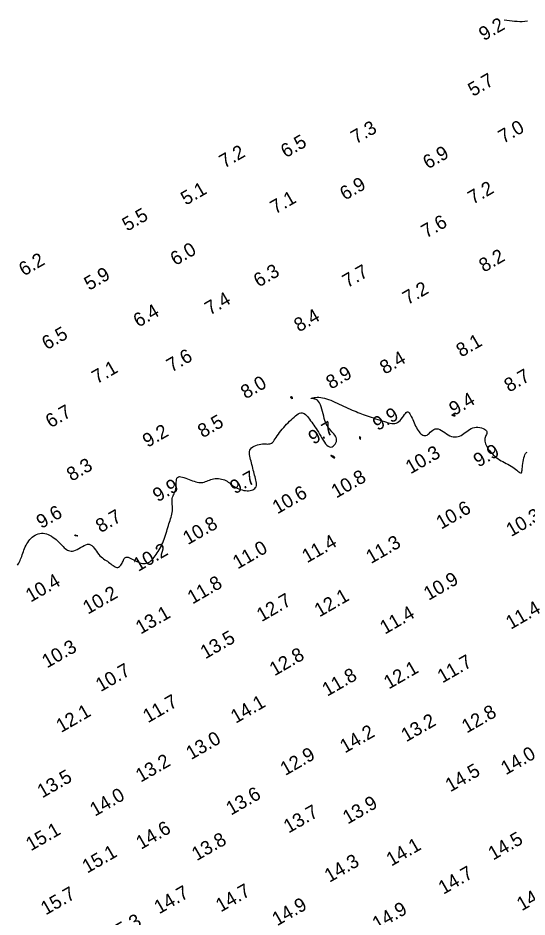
# Model space of a CAD drawing. Extents: x 3024098 to 3056816, y 418252 to 509144.
# Drawn here: x 3035595 to 3035779.9, y 419417.5 to 419744.2 of the extents above; entities that cross this region are included whole.
import ezdxf

# ---------------------------------------------------------------- set-up
doc = ezdxf.new("R2010")
doc.units = 0
doc.layers.add('V-CHAN-CONT-EL10', color=7, linetype='Continuous')
doc.layers.add('V-TOPO-SOUN-0911', color=7, linetype='Continuous')

msp = doc.modelspace()

# ---------------------------------------------------------------- linework, layer by layer
at = {"layer": 'V-CHAN-CONT-EL10'}
for points in [[(3035779.98, 419743.04), (3035779.05, 419742.94), (3035778.12, 419742.89), (3035777.2, 419742.89), (3035776.28, 419742.93), (3035775.36, 419743), (3035774.44, 419743.09), (3035773.51, 419743.2), (3035772.57, 419743.33), (3035771.62, 419743.45)], [(3035594.83, 419545.31), (3035595.09, 419545.7), (3035595.34, 419546.1), (3035595.58, 419546.53), (3035595.8, 419547), (3035596, 419547.5), (3035596.2, 419548.02), (3035596.4, 419548.57), (3035596.59, 419549.13), (3035596.79, 419549.71), (3035597, 419550.29), (3035597.21, 419550.87), (3035597.44, 419551.45), (3035597.7, 419552.01), (3035597.97, 419552.57), (3035598.26, 419553.12), (3035598.59, 419553.64), (3035598.94, 419554.15), (3035599.32, 419554.63), (3035599.74, 419555.09), (3035600.2, 419555.51), (3035600.69, 419555.89), (3035601.22, 419556.23), (3035601.77, 419556.52), (3035602.34, 419556.74), (3035602.93, 419556.9), (3035603.54, 419556.98), (3035604.16, 419556.98), (3035604.79, 419556.9), (3035605.42, 419556.73), (3035606.04, 419556.49), (3035606.66, 419556.2), (3035607.26, 419555.85), (3035607.84, 419555.47), (3035608.39, 419555.06), (3035608.91, 419554.63), (3035609.4, 419554.19), (3035609.85, 419553.75), (3035610.28, 419553.32), (3035610.68, 419552.89), (3035611.07, 419552.48), (3035611.46, 419552.09), (3035611.84, 419551.72), (3035612.22, 419551.39), (3035612.61, 419551.1), (3035613.01, 419550.85), (3035613.43, 419550.66), (3035613.86, 419550.53), (3035614.33, 419550.47), (3035614.81, 419550.48), (3035615.33, 419550.58), (3035615.89, 419550.78), (3035616.49, 419551.07), (3035617.11, 419551.42), (3035617.75, 419551.81), (3035618.4, 419552.19), (3035619.04, 419552.53), (3035619.67, 419552.79), (3035620.27, 419552.95), (3035620.83, 419552.96), (3035621.36, 419552.8), (3035621.84, 419552.49), (3035622.29, 419552.06), (3035622.71, 419551.55), (3035623.13, 419550.98), (3035623.53, 419550.39), (3035623.94, 419549.8), (3035624.35, 419549.26), (3035624.79, 419548.78), (3035625.23, 419548.36), (3035625.68, 419547.99), (3035626.14, 419547.66), (3035626.6, 419547.35), (3035627.06, 419547.05), (3035627.51, 419546.76), (3035627.94, 419546.46), (3035628.37, 419546.14), (3035628.77, 419545.81), (3035629.17, 419545.49), (3035629.55, 419545.2), (3035629.91, 419544.94), (3035630.26, 419544.73), (3035630.6, 419544.59), (3035630.93, 419544.54), (3035631.25, 419544.57), (3035631.56, 419544.69), (3035631.85, 419544.88), (3035632.12, 419545.13), (3035632.37, 419545.42), (3035632.61, 419545.76), (3035632.82, 419546.11), (3035633.01, 419546.47), (3035633.18, 419546.84), (3035633.33, 419547.18), (3035633.48, 419547.51), (3035633.64, 419547.79), (3035633.83, 419548.03), (3035634.05, 419548.2), (3035634.32, 419548.29), (3035634.64, 419548.31), (3035635.04, 419548.22), (3035635.5, 419548.06), (3035636, 419547.84), (3035636.54, 419547.57), (3035637.1, 419547.28), (3035637.67, 419546.99), (3035638.23, 419546.7), (3035638.79, 419546.45), (3035639.31, 419546.25), (3035639.81, 419546.1), (3035640.3, 419546), (3035640.76, 419545.95), (3035641.21, 419545.97), (3035641.64, 419546.04), (3035642.07, 419546.18), (3035642.48, 419546.37), (3035642.9, 419546.63), (3035643.31, 419546.95), (3035643.71, 419547.33), (3035644.11, 419547.75), (3035644.5, 419548.21), (3035644.88, 419548.71), (3035645.25, 419549.24), (3035645.62, 419549.79), (3035645.97, 419550.37), (3035646.32, 419550.96), (3035646.65, 419551.57), (3035646.97, 419552.2), (3035647.28, 419552.85), (3035647.57, 419553.5), (3035647.85, 419554.18), (3035648.11, 419554.86), (3035648.36, 419555.56), (3035648.6, 419556.26), (3035648.82, 419556.97), (3035649.04, 419557.68), (3035649.25, 419558.37), (3035649.45, 419559.06), (3035649.66, 419559.73), (3035649.86, 419560.38), (3035650.07, 419561.01), (3035650.28, 419561.61), (3035650.47, 419562.2), (3035650.66, 419562.78), (3035650.82, 419563.35), (3035650.95, 419563.92), (3035651.05, 419564.49), (3035651.11, 419565.07), (3035651.13, 419565.66), (3035651.11, 419566.26), (3035651.08, 419566.86), (3035651.03, 419567.45), (3035651, 419568.03), (3035650.98, 419568.59), (3035650.99, 419569.12), (3035651.06, 419569.61), (3035651.17, 419570.07), (3035651.33, 419570.5), (3035651.52, 419570.91), (3035651.72, 419571.32), (3035651.92, 419571.73), (3035652.11, 419572.17), (3035652.27, 419572.64), (3035652.39, 419573.15), (3035652.46, 419573.71), (3035652.48, 419574.3), (3035652.5, 419574.91), (3035652.51, 419575.5), (3035652.54, 419576.06), (3035652.62, 419576.55), (3035652.76, 419576.96), (3035652.98, 419577.27), (3035653.3, 419577.46), (3035653.71, 419577.53), (3035654.19, 419577.51), (3035654.73, 419577.4), (3035655.31, 419577.24), (3035655.92, 419577.03), (3035656.55, 419576.79), (3035657.18, 419576.54), (3035657.81, 419576.29), (3035658.41, 419576.06), (3035659.01, 419575.84), (3035659.59, 419575.66), (3035660.15, 419575.51), (3035660.69, 419575.4), (3035661.21, 419575.35), (3035661.72, 419575.35), (3035662.2, 419575.42), (3035662.67, 419575.54), (3035663.13, 419575.71), (3035663.59, 419575.9), (3035664.05, 419576.1), (3035664.53, 419576.3), (3035665.02, 419576.48), (3035665.54, 419576.64), (3035666.08, 419576.75), (3035666.65, 419576.82), (3035667.23, 419576.85), (3035667.82, 419576.83), (3035668.4, 419576.77), (3035668.97, 419576.67), (3035669.52, 419576.52), (3035670.03, 419576.34), (3035670.51, 419576.11), (3035670.96, 419575.84), (3035671.38, 419575.55), (3035671.8, 419575.24), (3035672.21, 419574.91), (3035672.64, 419574.58), (3035673.08, 419574.25), (3035673.56, 419573.93), (3035674.08, 419573.63), (3035674.62, 419573.35), (3035675.2, 419573.1), (3035675.79, 419572.87), (3035676.39, 419572.69), (3035677, 419572.54), (3035677.6, 419572.44), (3035678.19, 419572.4), (3035678.76, 419572.4), (3035679.3, 419572.46), (3035679.81, 419572.58), (3035680.27, 419572.74), (3035680.68, 419572.96), (3035681.03, 419573.22), (3035681.3, 419573.54), (3035681.5, 419573.89), (3035681.62, 419574.3), (3035681.66, 419574.74), (3035681.63, 419575.22), (3035681.56, 419575.73), (3035681.44, 419576.28), (3035681.29, 419576.84), (3035681.13, 419577.43), (3035680.96, 419578.04), (3035680.79, 419578.67), (3035680.63, 419579.3), (3035680.47, 419579.94), (3035680.31, 419580.59), (3035680.15, 419581.24), (3035679.99, 419581.89), (3035679.82, 419582.53), (3035679.65, 419583.17), (3035679.48, 419583.8), (3035679.33, 419584.42), (3035679.19, 419585.02), (3035679.1, 419585.59), (3035679.07, 419586.14), (3035679.11, 419586.66), (3035679.24, 419587.14), (3035679.48, 419587.58), (3035679.83, 419587.97), (3035680.28, 419588.33), (3035680.81, 419588.63), (3035681.4, 419588.89), (3035682.02, 419589.1), (3035682.64, 419589.26), (3035683.26, 419589.38), (3035683.85, 419589.44), (3035684.38, 419589.46), (3035684.87, 419589.44), (3035685.31, 419589.42), (3035685.72, 419589.39), (3035686.1, 419589.4), (3035686.45, 419589.44), (3035686.79, 419589.54), (3035687.12, 419589.73), (3035687.45, 419590), (3035687.78, 419590.36), (3035688.11, 419590.79), (3035688.46, 419591.28), (3035688.82, 419591.82), (3035689.2, 419592.4), (3035689.6, 419592.99), (3035690.04, 419593.6), (3035690.5, 419594.2), (3035690.99, 419594.8), (3035691.51, 419595.4), (3035692.04, 419595.98), (3035692.58, 419596.56), (3035693.13, 419597.12), (3035693.68, 419597.67), (3035694.22, 419598.21), (3035694.76, 419598.72), (3035695.28, 419599.2), (3035695.8, 419599.64), (3035696.3, 419600.02), (3035696.79, 419600.33), (3035697.26, 419600.56), (3035697.72, 419600.7), (3035698.16, 419600.72), (3035698.58, 419600.64), (3035698.99, 419600.44), (3035699.39, 419600.16), (3035699.78, 419599.79), (3035700.16, 419599.37), (3035700.54, 419598.89), (3035700.91, 419598.38), (3035701.29, 419597.85), (3035701.67, 419597.31), (3035702.06, 419596.77), (3035702.46, 419596.2), (3035702.86, 419595.62), (3035703.27, 419595.01), (3035703.68, 419594.38), (3035704.1, 419593.72), (3035704.52, 419593.01), (3035704.96, 419592.28), (3035705.39, 419591.53), (3035705.84, 419590.79), (3035706.29, 419590.1), (3035706.74, 419589.48), (3035707.2, 419588.96), (3035707.67, 419588.57), (3035708.13, 419588.34), (3035708.6, 419588.28), (3035709.06, 419588.39), (3035709.48, 419588.62), (3035709.87, 419588.96), (3035710.2, 419589.38), (3035710.46, 419589.85), (3035710.63, 419590.34), (3035710.7, 419590.84), (3035710.67, 419591.32), (3035710.53, 419591.77), (3035710.31, 419592.21), (3035710.02, 419592.63), (3035709.69, 419593.05), (3035709.33, 419593.46), (3035708.95, 419593.87), (3035708.58, 419594.29), (3035708.22, 419594.73), (3035707.89, 419595.17), (3035707.57, 419595.65), (3035707.27, 419596.16), (3035706.99, 419596.72), (3035706.73, 419597.32), (3035706.48, 419597.98), (3035706.25, 419598.71), (3035706.03, 419599.51), (3035705.82, 419600.35), (3035705.6, 419601.22), (3035705.37, 419602.07), (3035705.12, 419602.89), (3035704.84, 419603.65), (3035704.52, 419604.31), (3035704.16, 419604.86), (3035703.74, 419605.27), (3035703.29, 419605.56), (3035702.83, 419605.74), (3035702.4, 419605.85), (3035702.02, 419605.91), (3035701.71, 419605.93), (3035701.51, 419605.94), (3035701.44, 419605.96), (3035701.52, 419606.01), (3035701.73, 419606.09), (3035702.07, 419606.17), (3035702.52, 419606.26), (3035703.04, 419606.33), (3035703.64, 419606.37), (3035704.28, 419606.38), (3035704.96, 419606.33), (3035705.65, 419606.23), (3035706.36, 419606.06), (3035707.08, 419605.85), (3035707.82, 419605.59), (3035708.57, 419605.3), (3035709.33, 419604.98), (3035710.1, 419604.64), (3035710.88, 419604.28), (3035711.67, 419603.91), (3035712.47, 419603.53), (3035713.26, 419603.16), (3035714.06, 419602.79), (3035714.84, 419602.42), (3035715.61, 419602.08), (3035716.35, 419601.74), (3035717.08, 419601.43), (3035717.77, 419601.15), (3035718.45, 419600.88), (3035719.11, 419600.63), (3035719.76, 419600.39), (3035720.42, 419600.15), (3035721.1, 419599.91), (3035721.79, 419599.67), (3035722.52, 419599.42), (3035723.27, 419599.15), (3035724.06, 419598.87), (3035724.87, 419598.59), (3035725.68, 419598.3), (3035726.49, 419598.03), (3035727.29, 419597.77), (3035728.06, 419597.53), (3035728.8, 419597.31), (3035729.49, 419597.12), (3035730.15, 419596.98), (3035730.76, 419596.89), (3035731.34, 419596.86), (3035731.89, 419596.9), (3035732.4, 419597.02), (3035732.89, 419597.23), (3035733.35, 419597.55), (3035733.79, 419597.97), (3035734.21, 419598.47), (3035734.61, 419599), (3035734.99, 419599.55), (3035735.34, 419600.06), (3035735.68, 419600.5), (3035736, 419600.84), (3035736.3, 419601.05), (3035736.58, 419601.08), (3035736.85, 419600.97), (3035737.11, 419600.72), (3035737.36, 419600.37), (3035737.61, 419599.92), (3035737.85, 419599.4), (3035738.1, 419598.84), (3035738.35, 419598.25), (3035738.61, 419597.65), (3035738.87, 419597.05), (3035739.15, 419596.47), (3035739.43, 419595.89), (3035739.72, 419595.34), (3035740.03, 419594.81), (3035740.34, 419594.32), (3035740.66, 419593.87), (3035741, 419593.46), (3035741.34, 419593.12), (3035741.69, 419592.83), (3035742.05, 419592.62), (3035742.42, 419592.49), (3035742.8, 419592.44), (3035743.18, 419592.5), (3035743.56, 419592.65), (3035743.95, 419592.92), (3035744.35, 419593.26), (3035744.75, 419593.64), (3035745.17, 419594.03), (3035745.61, 419594.39), (3035746.07, 419594.69), (3035746.56, 419594.89), (3035747.07, 419594.96), (3035747.61, 419594.88), (3035748.18, 419594.66), (3035748.77, 419594.33), (3035749.38, 419593.95), (3035749.99, 419593.52), (3035750.62, 419593.1), (3035751.24, 419592.71), (3035751.86, 419592.39), (3035752.47, 419592.16), (3035753.07, 419592.02), (3035753.66, 419591.97), (3035754.24, 419592), (3035754.81, 419592.11), (3035755.36, 419592.29), (3035755.9, 419592.53), (3035756.43, 419592.83), (3035756.95, 419593.18), (3035757.46, 419593.56), (3035757.97, 419593.95), (3035758.48, 419594.34), (3035759.01, 419594.7), (3035759.56, 419595.02), (3035760.14, 419595.27), (3035760.75, 419595.44), (3035761.39, 419595.52), (3035762.05, 419595.5), (3035762.71, 419595.41), (3035763.33, 419595.25), (3035763.91, 419595.04), (3035764.41, 419594.79), (3035764.81, 419594.5), (3035765.1, 419594.2), (3035765.25, 419593.89), (3035765.28, 419593.56), (3035765.22, 419593.23), (3035765.11, 419592.89), (3035764.95, 419592.53), (3035764.79, 419592.15), (3035764.65, 419591.75), (3035764.55, 419591.34), (3035764.52, 419590.89), (3035764.55, 419590.43), (3035764.65, 419589.95), (3035764.81, 419589.46), (3035765.02, 419588.95), (3035765.27, 419588.44), (3035765.58, 419587.93), (3035765.92, 419587.41), (3035766.3, 419586.9), (3035766.71, 419586.39), (3035767.15, 419585.9), (3035767.63, 419585.41), (3035768.14, 419584.95), (3035768.67, 419584.5), (3035769.23, 419584.08), (3035769.82, 419583.69), (3035770.43, 419583.32), (3035771.06, 419582.98), (3035771.69, 419582.66), (3035772.33, 419582.34), (3035772.95, 419582.03), (3035773.56, 419581.71), (3035774.15, 419581.38), (3035774.71, 419581.02), (3035775.23, 419580.64), (3035775.71, 419580.25), (3035776.14, 419579.88), (3035776.54, 419579.53), (3035776.89, 419579.23), (3035777.19, 419579.01), (3035777.44, 419578.88), (3035777.65, 419578.86), (3035777.8, 419578.96), (3035777.92, 419579.18), (3035778, 419579.51), (3035778.07, 419579.93), (3035778.12, 419580.44), (3035778.17, 419581.01), (3035778.23, 419581.63), (3035778.3, 419582.29), (3035778.41, 419582.99), (3035778.54, 419583.68), (3035778.7, 419584.36), (3035778.89, 419584.98), (3035779.1, 419585.52), (3035779.35, 419585.97), (3035779.64, 419586.28), (3035779.95, 419586.44)]]:
    msp.add_lwpolyline(points, dxfattribs=at)
for points in [[(3035694.13, 419606.33), (3035694.11, 419606.36), (3035694.09, 419606.4), (3035694.08, 419606.42), (3035694.08, 419606.44), (3035694.08, 419606.46), (3035694.08, 419606.47), (3035694.09, 419606.48), (3035694.09, 419606.49), (3035694.09, 419606.5), (3035694.1, 419606.51), (3035694.1, 419606.52), (3035694.1, 419606.53), (3035694.11, 419606.54), (3035694.12, 419606.55), (3035694.13, 419606.56), (3035694.14, 419606.57), (3035694.16, 419606.58), (3035694.17, 419606.6), (3035694.19, 419606.61), (3035694.2, 419606.62), (3035694.22, 419606.64), (3035694.23, 419606.65), (3035694.25, 419606.66), (3035694.26, 419606.66), (3035694.27, 419606.66), (3035694.29, 419606.66), (3035694.3, 419606.66), (3035694.31, 419606.65), (3035694.33, 419606.63), (3035694.35, 419606.61), (3035694.37, 419606.58), (3035694.4, 419606.54), (3035694.43, 419606.5), (3035694.46, 419606.45), (3035694.49, 419606.4), (3035694.53, 419606.35), (3035694.56, 419606.29), (3035694.58, 419606.23), (3035694.6, 419606.16), (3035694.62, 419606.1), (3035694.63, 419606.04), (3035694.63, 419605.99), (3035694.63, 419605.94), (3035694.62, 419605.9), (3035694.6, 419605.87), (3035694.58, 419605.86), (3035694.54, 419605.87), (3035694.5, 419605.89), (3035694.45, 419605.92), (3035694.4, 419605.98), (3035694.35, 419606.03), (3035694.29, 419606.1), (3035694.24, 419606.16), (3035694.2, 419606.22), (3035694.16, 419606.28)], [(3035752.69, 419599.97), (3035752.73, 419600), (3035752.76, 419600.02), (3035752.8, 419600.05), (3035752.84, 419600.08), (3035752.88, 419600.1), (3035752.91, 419600.12), (3035752.94, 419600.14), (3035752.97, 419600.16), (3035752.99, 419600.17), (3035753, 419600.18), (3035753.02, 419600.19), (3035753.03, 419600.21), (3035753.04, 419600.22), (3035753.05, 419600.23), (3035753.06, 419600.25), (3035753.08, 419600.27), (3035753.09, 419600.29), (3035753.11, 419600.31), (3035753.12, 419600.33), (3035753.14, 419600.35), (3035753.16, 419600.37), (3035753.17, 419600.38), (3035753.19, 419600.38), (3035753.2, 419600.37), (3035753.21, 419600.36), (3035753.23, 419600.34), (3035753.24, 419600.3), (3035753.26, 419600.26), (3035753.29, 419600.22), (3035753.32, 419600.16), (3035753.36, 419600.1), (3035753.41, 419600.03), (3035753.46, 419599.95), (3035753.52, 419599.87), (3035753.57, 419599.8), (3035753.61, 419599.73), (3035753.64, 419599.67), (3035753.65, 419599.61), (3035753.65, 419599.57), (3035753.62, 419599.55), (3035753.56, 419599.54), (3035753.5, 419599.54), (3035753.41, 419599.55), (3035753.33, 419599.57), (3035753.23, 419599.59), (3035753.15, 419599.61), (3035753.06, 419599.64), (3035752.99, 419599.66), (3035752.93, 419599.68), (3035752.87, 419599.7), (3035752.82, 419599.72), (3035752.78, 419599.74), (3035752.75, 419599.76), (3035752.72, 419599.77), (3035752.69, 419599.79), (3035752.67, 419599.8), (3035752.66, 419599.82), (3035752.64, 419599.84), (3035752.64, 419599.86), (3035752.64, 419599.88), (3035752.64, 419599.9), (3035752.65, 419599.92), (3035752.67, 419599.95)], [(3035719.35, 419591.2), (3035719.36, 419591.21), (3035719.37, 419591.23), (3035719.37, 419591.26), (3035719.38, 419591.29), (3035719.38, 419591.33), (3035719.39, 419591.36), (3035719.4, 419591.41), (3035719.41, 419591.45), (3035719.43, 419591.49), (3035719.45, 419591.53), (3035719.46, 419591.58), (3035719.47, 419591.62), (3035719.47, 419591.67), (3035719.46, 419591.72), (3035719.44, 419591.76), (3035719.4, 419591.81), (3035719.35, 419591.86), (3035719.3, 419591.9), (3035719.23, 419591.93), (3035719.17, 419591.96), (3035719.12, 419591.98), (3035719.06, 419591.98), (3035719.02, 419591.96), (3035719, 419591.93), (3035718.98, 419591.88), (3035718.98, 419591.82), (3035718.98, 419591.75), (3035718.99, 419591.68), (3035719.02, 419591.6), (3035719.04, 419591.53), (3035719.07, 419591.46), (3035719.11, 419591.4), (3035719.14, 419591.34), (3035719.18, 419591.3), (3035719.21, 419591.26), (3035719.25, 419591.23), (3035719.28, 419591.21), (3035719.31, 419591.2), (3035719.33, 419591.2)], [(3035709.98, 419584.38), (3035710, 419584.39), (3035710.02, 419584.4), (3035710.03, 419584.41), (3035710.04, 419584.43), (3035710.04, 419584.45), (3035710.03, 419584.48), (3035710.01, 419584.52), (3035709.99, 419584.56), (3035709.95, 419584.61), (3035709.9, 419584.66), (3035709.83, 419584.72), (3035709.75, 419584.78), (3035709.66, 419584.84), (3035709.56, 419584.9), (3035709.44, 419584.96), (3035709.3, 419585.02), (3035709.16, 419585.08), (3035709.02, 419585.13), (3035708.89, 419585.17), (3035708.77, 419585.19), (3035708.68, 419585.2), (3035708.62, 419585.2), (3035708.61, 419585.17), (3035708.64, 419585.12), (3035708.71, 419585.05), (3035708.82, 419584.97), (3035708.95, 419584.88), (3035709.09, 419584.79), (3035709.23, 419584.7), (3035709.38, 419584.61), (3035709.5, 419584.54), (3035709.61, 419584.48), (3035709.7, 419584.44), (3035709.77, 419584.41), (3035709.82, 419584.39), (3035709.86, 419584.38), (3035709.9, 419584.37), (3035709.93, 419584.37), (3035709.95, 419584.37)], [(3035615.73, 419556.17), (3035615.73, 419556.19), (3035615.73, 419556.21), (3035615.73, 419556.23), (3035615.74, 419556.24), (3035615.74, 419556.26), (3035615.75, 419556.28), (3035615.77, 419556.3), (3035615.78, 419556.32), (3035615.8, 419556.33), (3035615.82, 419556.34), (3035615.84, 419556.35), (3035615.86, 419556.36), (3035615.88, 419556.37), (3035615.9, 419556.37), (3035615.91, 419556.36), (3035615.93, 419556.35), (3035615.94, 419556.34), (3035615.96, 419556.32), (3035615.99, 419556.3), (3035616.02, 419556.28), (3035616.06, 419556.25), (3035616.12, 419556.23), (3035616.19, 419556.2), (3035616.27, 419556.17), (3035616.37, 419556.15), (3035616.47, 419556.12), (3035616.57, 419556.1), (3035616.66, 419556.08), (3035616.73, 419556.06), (3035616.77, 419556.05), (3035616.78, 419556.04), (3035616.76, 419556.03), (3035616.7, 419556.03), (3035616.61, 419556.03), (3035616.51, 419556.03), (3035616.4, 419556.03), (3035616.28, 419556.04), (3035616.17, 419556.05), (3035616.06, 419556.06), (3035615.98, 419556.07), (3035615.91, 419556.08), (3035615.85, 419556.09), (3035615.81, 419556.1), (3035615.78, 419556.11), (3035615.76, 419556.12), (3035615.75, 419556.14), (3035615.74, 419556.15)]]:
    msp.add_lwpolyline(points, close=True, dxfattribs=at)

# ---------------------------------------------------------------- texts
at = {"layer": 'V-TOPO-SOUN-0911'}
for s, p in [('9.2', (3035764.19, 419735.77)), ('5.7', (3035760.25, 419715.53)), ('7.3', (3035717.73, 419698.27)), ('7.0', (3035771.26, 419698.47)), ('6.5', (3035692.26, 419693.22)), ('7.2', (3035669.93, 419689.48)), ('6.9', (3035743.88, 419689.15)), ('6.9', (3035713.73, 419677.8)), ('5.1', (3035655.97, 419676.01)), ('7.2', (3035760.22, 419676.32)), ('7.1', (3035688.45, 419672.8)), ('5.5', (3035634.68, 419666.55)), ('7.6', (3035743.26, 419664.06)), ('6.0', (3035652.17, 419654.05)), ('8.2', (3035764.22, 419651.65)), ('6.2', (3035597.16, 419650.27)), ('5.9', (3035620.88, 419645.06)), ('6.3', (3035682.4, 419646.21)), ('7.7', (3035714.65, 419645.98)), ('7.2', (3035736.53, 419639.84)), ('7.4', (3035664.68, 419636.04)), ('6.4', (3035638.73, 419631.64)), ('8.4', (3035697.06, 419629.93)), ('6.5', (3035605.52, 419623.44)), ('8.1', (3035755.97, 419620.79)), ('7.6', (3035650.77, 419615.34)), ('8.4', (3035728.23, 419614.55)), ('7.1', (3035623.69, 419611.08)), ('8.9', (3035708.71, 419609.13)), ('8.7', (3035773.38, 419608.05)), ('8.0', (3035677.72, 419605.59)), ('9.4', (3035753.39, 419599.55)), ('6.7', (3035606.87, 419595.06)), ('9.9', (3035725.64, 419594.07)), ('8.5', (3035662.11, 419591.45)), ('9.7', (3035702.28, 419589.05)), ('9.2', (3035642.08, 419587.97)), ('10.3 ', (3035737.58, 419578.35)), ('9.9', (3035762.22, 419580.79)), ('8.3', (3035614.52, 419575.67)), ('9.7', (3035673.8, 419571.04)), ('10.8 ', (3035710.61, 419569.56)), ('9.9', (3035645.78, 419568.16)), ('10.6 ', (3035689.22, 419563.79)), ('10.6 ', (3035748.7, 419558.25)), ('9.6', (3035603.52, 419558.48)), ('8.7', (3035625.05, 419556.97)), ('10.3 ', (3035774.1, 419555.55)), ('10.8 ', (3035656.71, 419552.6)), ('11.4 ', (3035699.98, 419546)), ('11.3 ', (3035723.21, 419545.74)), ('10.2 ', (3035638.7, 419542.89)), ('11.0 ', (3035674.8, 419543.77)), ('10.4 ', (3035599.62, 419531.73)), ('10.9 ', (3035744.14, 419532.39)), ('11.8 ', (3035658.38, 419531.04)), ('10.2 ', (3035620.42, 419527.34)), ('12.7 ', (3035683.51, 419524.64)), ('12.1 ', (3035704.46, 419526.33)), ('11.4 ', (3035773.97, 419521.86)), ('13.1 ', (3035639.57, 419520.1)), ('11.4 ', (3035728.26, 419520.08)), ('13.5 ', (3035663.06, 419511.1)), ('10.3 ', (3035605.56, 419507.78)), ('12.8 ', (3035688.17, 419504.93)), ('11.7 ', (3035749.13, 419502.34)), ('10.7 ', (3035625.05, 419499.19)), ('12.1 ', (3035729.66, 419500.12)), ('11.8 ', (3035707.3, 419497.51)), ('11.7 ', (3035642.21, 419487.87)), ('14.1 ', (3035674.08, 419487.68)), ('12.1 ', (3035610.69, 419484.34)), ('12.8 ', (3035757.96, 419484.13)), ('13.2 ', (3035735.97, 419480.94)), ('14.2 ', (3035713.73, 419476.88)), ('13.0 ', (3035657.87, 419474.48)), ('13.2 ', (3035639.58, 419466.28)), ('12.9 ', (3035692.08, 419468.71)), ('14.0 ', (3035772.18, 419468.97)), ('14.5 ', (3035752.01, 419462.77)), ('13.5 ', (3035603.85, 419460.57)), ('14.0 ', (3035622.97, 419453.91)), ('13.6 ', (3035672.39, 419454.31)), ('13.9 ', (3035714.75, 419451.06)), ('13.7 ', (3035693.29, 419447.78)), ('15.1 ', (3035599.7, 419441.33)), ('14.6 ', (3035639.71, 419441.88)), ('13.8 ', (3035659.92, 419437.74)), ('14.5 ', (3035767.56, 419437.97)), ('14.1 ', (3035730.58, 419435.78)), ('15.1 ', (3035620.18, 419433.22)), ('14.3 ', (3035708.12, 419429.89)), ('14.7 ', (3035749.49, 419425.53)), ('15.7 ', (3035605.1, 419418.02)), ('14.7 ', (3035646.28, 419418.41)), ('14.7 ', (3035668.65, 419419.1)), ('14.8 ', (3035777.94, 419419.53)), ('14.9 ', (3035689.12, 419414.08)), ('14.9 ', (3035725.51, 419412.51)), ('15.3 ', (3035629.05, 419408.18))]:
    msp.add_text(s, height=5, rotation=30, dxfattribs=at).set_placement(p)

doc.saveas('drawing.dxf')
